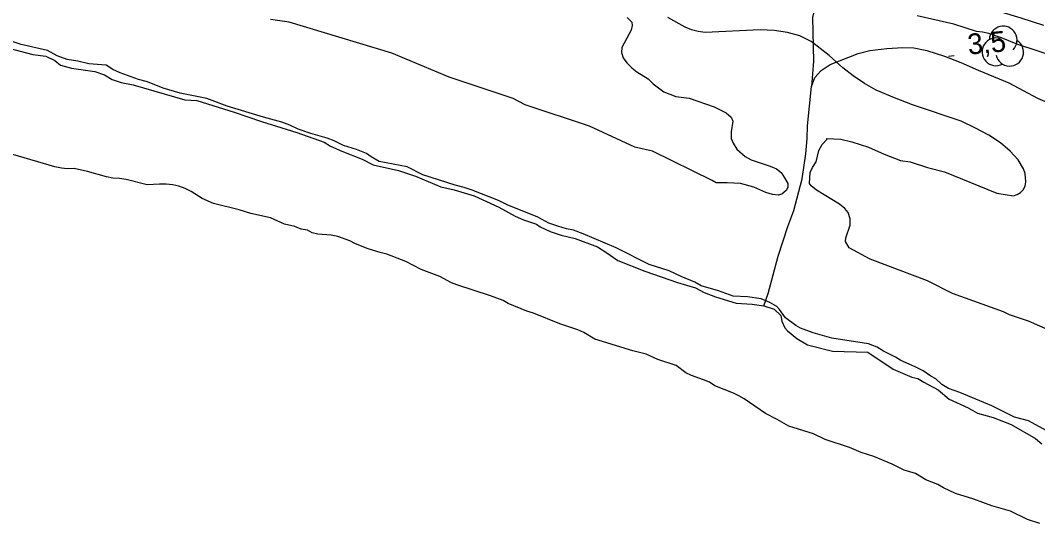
# Model space of a CAD drawing. Extents: x 336540 to 340074, y 5572036 to 5573747.
# Drawn here: x 337736 to 337883.6, y 5572291.4 to 5572364.4 of the extents above; entities that cross this region are included whole.
import ezdxf

# ---------------------------------------------------------------- set-up
doc = ezdxf.new("R2010")
doc.units = 0
for name, color, linetype in [('Niveau 2', 7, 'Continuous'), ('Niveau 22', 7, 'Continuous'), ('Niveau 3', 7, 'Continuous'), ('Niveau 4', 7, 'Continuous'), ('Niveau 44', 7, 'Continuous')]:
    doc.layers.add(name, color=color, linetype=linetype)

msp = doc.modelspace()

# ---------------------------------------------------------------- linework, layer by layer
at = {"layer": 'Niveau 2'}
for points in [[(337839.1, 5572348.2), (337839.12, 5572347.24), (337839.42, 5572346.52), (337839.94, 5572345.69), (337841.15, 5572344.59), (337842.01, 5572344.1), (337844.79, 5572343.21), (337845.7, 5572342.84), (337846.34, 5572342.29), (337846.86, 5572341.52), (337847.33, 5572340.68), (337847.35, 5572340.12), (337847.07, 5572339.66), (337846.47, 5572339.14), (337845.91, 5572339.01), (337845.11, 5572339.11), (337844.15, 5572339.37), (337842.38, 5572340.17), (337840.46, 5572340.68), (337838.54, 5572340.81), (337836.92, 5572340.77), (337836.37, 5572341.12), (337827.68, 5572345.4), (337825.11, 5572345.96), (337818.54, 5572349.02), (337809.24, 5572352.09), (337807.5, 5572353.03), (337798.2, 5572356.11), (337789.9, 5572359.58), (337774.97, 5572364.07), (337772.3, 5572364.49)], [(337824, 5572364.79), (337824.69, 5572364.08), (337824.76, 5572363.63), (337824.61, 5572362.95), (337823.25, 5572360.44), (337823.21, 5572359.7), (337823.46, 5572358.92), (337823.98, 5572358.2), (337824.68, 5572357.48), (337825.42, 5572356.88), (337827.08, 5572355.85), (337827.77, 5572355.14), (337829.32, 5572353.99), (337831.09, 5572353.3), (337833.01, 5572353.07), (337836.65, 5572351.8), (337838.36, 5572350.94), (337839.11, 5572350.29), (337839.34, 5572349.73), (337839.1, 5572348.2)], [(337856.38, 5572334.65), (337856.36, 5572335.55), (337856.06, 5572336.5), (337855.59, 5572337.05), (337854.84, 5572337.71), (337851.47, 5572339.71), (337850.72, 5572340.37), (337850.49, 5572340.7), (337850.57, 5572342.28), (337850.89, 5572343.02), (337851.43, 5572343.83), (337851.85, 5572345.47), (337852.33, 5572346.33), (337852.99, 5572347.07), (337853, 5572347.23), (337855.02, 5572347.14), (337856.63, 5572346.75), (337859.04, 5572345.95), (337861.29, 5572344.95), (337863.67, 5572344.05), (337865.06, 5572343.84), (337867.6, 5572342.99), (337870.07, 5572342.36), (337877.66, 5572339.28), (337880.06, 5572338.88), (337880.59, 5572339.08), (337881.09, 5572339.4), (337881.53, 5572339.83), (337881.78, 5572340.35), (337881.85, 5572340.91), (337881.74, 5572342.16), (337881.5, 5572342.8), (337880.74, 5572344.1), (337879.6, 5572345.37), (337878.19, 5572346.58), (337876.5, 5572347.68), (337874.57, 5572348.74), (337872.49, 5572349.73), (337865.41, 5572352.12), (337862.82, 5572353.1), (337860.15, 5572354.24), (337858.43, 5572355.21), (337856.81, 5572356.3), (337855.31, 5572357.47), (337853.32, 5572359.25), (337850.69, 5572361.31), (337849.07, 5572362.09), (337847.28, 5572362.59), (337845.34, 5572362.87), (337843.31, 5572362.97), (337835.36, 5572362.59), (337834.31, 5572362.73), (337833.34, 5572362.99), (337832.43, 5572363.37), (337829.92, 5572364.77)], [(337886.15, 5572359.08), (337880.7, 5572360.86), (337878.31, 5572361.82), (337876.5, 5572362.45), (337875.59, 5572362.65), (337874.69, 5572362.74), (337871.4, 5572363.79), (337866.07, 5572365.01)], [(337845.71, 5572322.85), (337844.73, 5572323.45), (337843.48, 5572323.98), (337841.5, 5572324.27), (337839.41, 5572324.33), (337837.25, 5572325.13), (337834.75, 5572325.86), (337833.83, 5572326.4), (337831.84, 5572327.19), (337830.13, 5572328), (337827.23, 5572328.94), (337822.43, 5572331.36), (337817.65, 5572333.39), (337816.22, 5572333.92), (337815.2, 5572334.12), (337813.95, 5572334.48), (337812.64, 5572334.96), (337811.04, 5572335.82), (337806.6, 5572337.58), (337805.35, 5572338.22), (337801.53, 5572339.71), (337800.39, 5572340.13), (337799.09, 5572340.44), (337794.37, 5572341.96), (337792.09, 5572343.09), (337788.06, 5572343.89), (337786.86, 5572344.54), (337786.23, 5572345.03), (337784.75, 5572345.61), (337782.87, 5572346.19), (337781.5, 5572346.89), (337780.48, 5572347.26), (337778.15, 5572347.93), (337776.27, 5572348.57), (337775.07, 5572349.16), (337773.93, 5572349.58), (337771.27, 5572350.3), (337765.98, 5572351.92), (337763.02, 5572353.04), (337759.16, 5572353.79), (337756.72, 5572354.52), (337754.44, 5572355.42), (337753.14, 5572355.78), (337750.46, 5572356.73), (337749.43, 5572357.22), (337748.46, 5572357.87), (337745.92, 5572358.03), (337744.33, 5572358.45), (337742.8, 5572358.69), (337741.32, 5572359.22), (337739.95, 5572359.98), (337736.09, 5572360.84), (337734.21, 5572361.47)], [(337883.91, 5572291.35), (337882.09, 5572291.93), (337879.64, 5572293.17), (337876.91, 5572293.95), (337874.29, 5572294.9), (337871.67, 5572295.74), (337869.9, 5572296.54), (337869.1, 5572297.03), (337867.34, 5572297.72), (337865.85, 5572298.64), (337864.2, 5572299.11), (337862.48, 5572299.97), (337859.8, 5572301.09), (337857.98, 5572301.67), (337856.27, 5572302.42), (337852.75, 5572303.57), (337851.03, 5572304.38), (337847.45, 5572305.47), (337845.79, 5572306.45), (337844.08, 5572307.31), (337840.98, 5572309.44), (337840.23, 5572309.87), (337839.43, 5572310.3), (337836.76, 5572311.36), (337835.95, 5572311.85), (337835.1, 5572312.23), (337833.33, 5572312.86), (337832.53, 5572313.24), (337831.15, 5572314.27), (337828.48, 5572315.17), (337826.77, 5572315.92), (337824.84, 5572316.43), (337819.32, 5572318.1), (337817.72, 5572319.08), (337816.86, 5572319.46), (337814.24, 5572320.35), (337810.42, 5572321.89), (337809.46, 5572322.15), (337806.78, 5572323.27), (337806.03, 5572323.71), (337804.21, 5572324.4), (337799.32, 5572325.97), (337798.52, 5572326.29), (337796.86, 5572327.21), (337794.13, 5572328.21), (337791.9, 5572329.4), (337789.16, 5572330.46), (337788.2, 5572330.66), (337786.43, 5572331.19), (337784.61, 5572331.93), (337783.81, 5572332.36), (337782.04, 5572333), (337781.08, 5572333.2), (337779.16, 5572333.32), (337778.3, 5572333.53), (337777.67, 5572333.91), (337776.71, 5572334.05), (337775.8, 5572334.43), (337774.32, 5572334.78), (337772.27, 5572335.69), (337769.43, 5572336.36), (337767.72, 5572336.88), (337764.03, 5572337.81), (337762.38, 5572338.5), (337760.77, 5572339.53), (337759.91, 5572339.96), (337759, 5572340.28), (337758.09, 5572340.48), (337757.13, 5572340.57), (337756.17, 5572340.61), (337754.37, 5572340.51), (337751.36, 5572341.28), (337750.39, 5572341.43), (337749.43, 5572341.46), (337748.47, 5572341.66), (337745.74, 5572342.44), (337743.81, 5572342.85), (337742.85, 5572342.82), (337741.94, 5572342.91), (337740.98, 5572343.11), (337734.89, 5572344.89)], [(337886.74, 5572318.76), (337882.24, 5572320.74), (337879.49, 5572321.62), (337878.63, 5572322.08), (337871.21, 5572324.75), (337867.57, 5572326.59), (337859.28, 5572329.73), (337856.24, 5572331.35), (337855.7, 5572332.27), (337855.75, 5572332.83), (337856.38, 5572334.65)], [(337885.34, 5572304.59), (337882.25, 5572306.27), (337880.21, 5572306.78), (337876.9, 5572308.45), (337872.28, 5572310.36), (337870.63, 5572310.94), (337869.66, 5572311.54), (337868.8, 5572312.36), (337868.05, 5572312.74), (337866.97, 5572313.5), (337865.82, 5572314.1), (337863.71, 5572315), (337862.97, 5572315.49), (337861.2, 5572316.35), (337860.28, 5572316.95), (337859.03, 5572317.43), (337853.71, 5572318.26), (337850.98, 5572319.03), (337849.16, 5572319.72), (337848.48, 5572320.1), (337846.98, 5572321.19), (337846.11, 5572322.41), (337845.71, 5572322.85)]]:
    msp.add_lwpolyline(points, dxfattribs=at)
at = {"layer": 'Niveau 22'}
for points in [[(337884.49, 5572363.6), (337881.18, 5572364.68), (337874.62, 5572366.65), (337868.56, 5572368.12), (337860.26, 5572370.37), (337858.87, 5572370.43), (337856.83, 5572370.34), (337854.88, 5572370.09), (337853.57, 5572369.53), (337852.83, 5572368.88), (337851.8, 5572367.57), (337851.29, 5572366.48), (337850.92, 5572364.75), (337851.06, 5572358.43), (337850.76, 5572354.77)], [(337843.85, 5572322.96), (337844.47, 5572324.72), (337845.93, 5572330.13), (337847.34, 5572334.46), (337848.22, 5572336.76), (337849.39, 5572341.36), (337849.94, 5572345), (337850.13, 5572347.24), (337850.18, 5572349.06), (337850.76, 5572354.77), (337851.23, 5572356.05), (337852.15, 5572357.09), (337853.46, 5572357.93), (337857.55, 5572359.57), (337859.23, 5572359.98), (337861.68, 5572360.26), (337864.02, 5572360.4), (337865.61, 5572360.37), (337867.49, 5572360), (337870.06, 5572359.17), (337872.43, 5572358.25), (337874.92, 5572357.13), (337879.39, 5572355.29), (337883.54, 5572353.09), (337885.69, 5572352.14)]]:
    msp.add_lwpolyline(points, dxfattribs=at)
at = {"layer": 'Niveau 3'}
msp.add_line((337870.65, 5572359.17), (337871.46, 5572359.24), dxfattribs=at)
at = {"layer": 'Niveau 4'}
msp.add_lwpolyline([(337734.3, 5572360.33), (337737.82, 5572359.4), (337739.69, 5572359.17), (337741, 5572358.52), (337741.81, 5572357.87), (337743.4, 5572357.4), (337746.8, 5572356.92), (337748.22, 5572356.44), (337749.31, 5572355.79), (337750.62, 5572355.32), (337752.37, 5572355.02), (337759.87, 5572352.84), (337761.57, 5572352.71), (337767.02, 5572351.04), (337770.95, 5572349.67), (337776.12, 5572348.1), (337780.05, 5572346.67), (337780.96, 5572346.13), (337782.62, 5572345.38), (337785.58, 5572344.21), (337787.18, 5572343.41), (337790.86, 5572342.59), (337793.31, 5572341.75), (337797.01, 5572340.21), (337798.94, 5572339.75), (337801.84, 5572338.91), (337805.38, 5572337.25), (337807.78, 5572335.96), (337808.97, 5572335.42), (337810.85, 5572334.79), (337811.42, 5572334.41), (337812.85, 5572333.71), (337814.44, 5572333.19), (337816.48, 5572332.73), (337819.73, 5572331.51), (337820.93, 5572330.75), (337822.65, 5572329.5), (337826.58, 5572327.96), (337831.3, 5572326.32), (337833.92, 5572325.54), (337835.17, 5572324.9), (337836.82, 5572324.26), (337839.84, 5572323.32), (337842.15, 5572323.21), (337843.85, 5572322.96), (337845.33, 5572322.44), (337846.31, 5572321.56), (337846.44, 5572320.72), (337846.91, 5572319.77), (337847.26, 5572319.33), (337848.62, 5572318.2), (337850.18, 5572317.31), (337853.81, 5572316.38), (337858.95, 5572316.22), (337862.62, 5572313.78), (337865.3, 5572312.6), (337866.2, 5572312.4), (337867.06, 5572311.85), (337869.12, 5572310.78), (337870.73, 5572309.41), (337873.51, 5572308.13), (337874.83, 5572307.38), (337877.1, 5572306.75), (337879.72, 5572305.75), (337883.26, 5572303.69), (337884.18, 5572302.92)], dxfattribs=at)
at = {"layer": 'Niveau 44'}
for centre, start, end in [((337878.57, 5572361.5), 315.3587, 178.0431), ((337877.52, 5572359.79), 70.691, 298.1481), ((337879.51, 5572359.74), 192.5372, 58.2258)]:
    msp.add_arc(centre, 2.01, start, end, dxfattribs=at)

# ---------------------------------------------------------------- texts
at = {"layer": 'Niveau 3'}
msp.add_text('3,5    ', height=3, rotation=5.0475, dxfattribs=at).set_placement((337873.53, 5572359.38))

doc.saveas('drawing.dxf')
